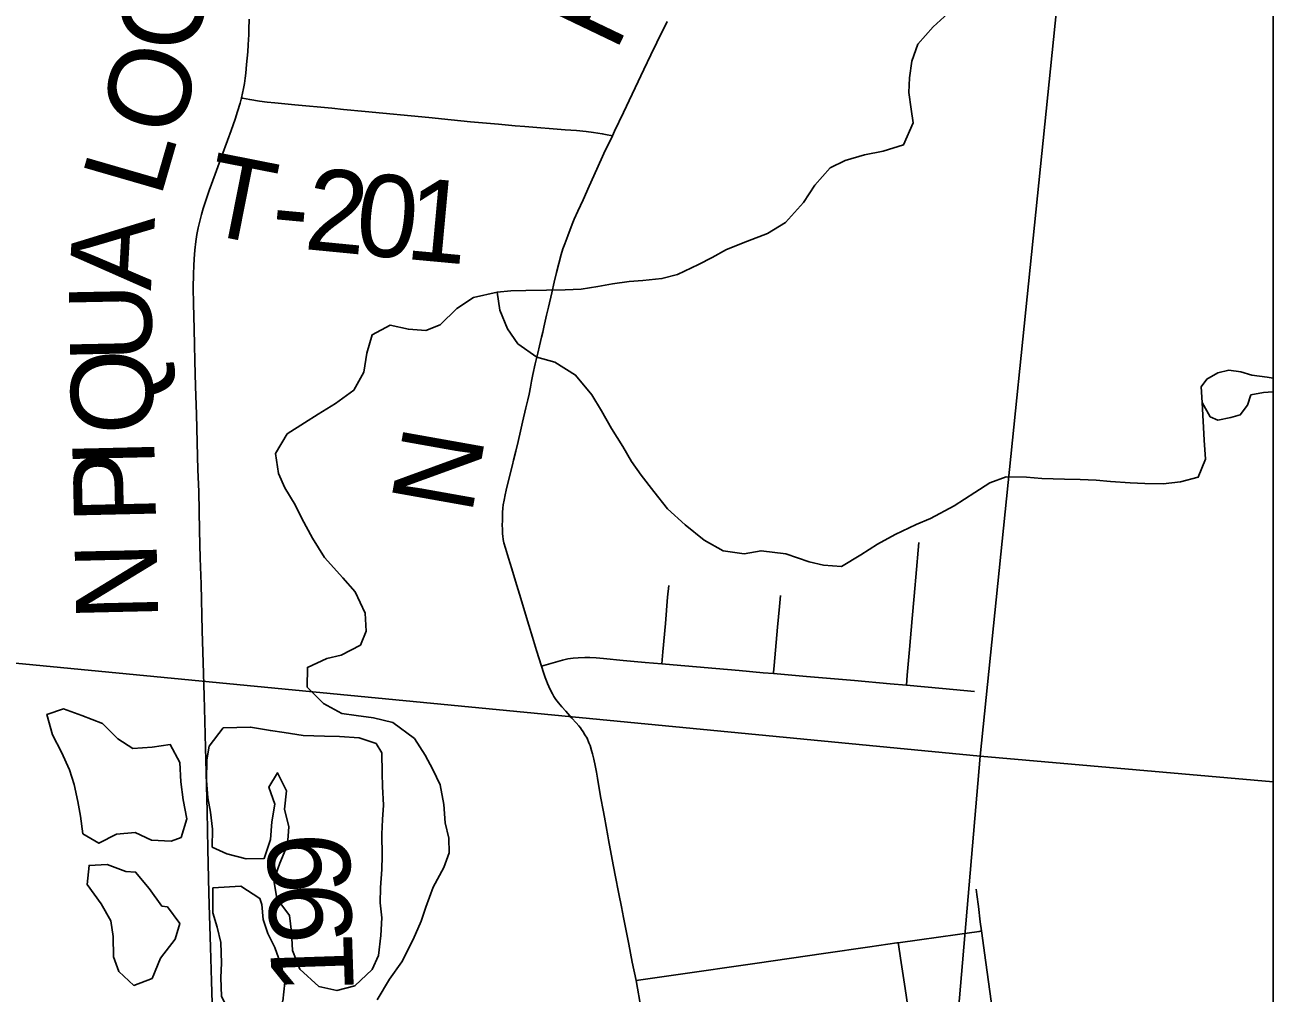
# Model space of a CAD drawing. Extents: x -87 to 2145, y -2128 to 440.
# Drawn here: x -41.101 to -40.237, y -694.491 to -693.821 of the extents above; entities that cross this region are included whole.
import ezdxf

# ---------------------------------------------------------------- set-up
doc = ezdxf.new("R2010")
doc.units = 0
for name, color, linetype in [('GM_X_City_Street', 7, 'Continuous'), ('GM_X_County_Road', 7, 'Continuous'), ('GM_X_County_Road_Text', 7, 'Continuous'), ('GM_X_Minor_Lake', 7, 'Continuous'), ('GM_X_Minor_River', 7, 'Continuous'), ('GM_X_Section', 7, 'Continuous'), ('GM_X_Township_Road', 7, 'Continuous'), ('GM_X_Township_Road_Text', 7, 'Continuous'), ('SH_Cut_Line', 7, 'Continuous'), ('SN_P_Text', 7, 'Continuous')]:
    doc.layers.add(name, color=color, linetype=linetype)

msp = doc.modelspace()

# ---------------------------------------------------------------- linework, layer by layer
at = {"layer": 'GM_X_City_Street'}
for points in [[(-40.67767, -694.48272), (-40.65181, -694.47898), (-40.59384, -694.4706), (-40.54789, -694.464), (-40.51584, -694.45939), (-40.49704, -694.45669), (-40.49605, -694.45655), (-40.48132, -694.45449), (-40.45507, -694.45081), (-40.44008, -694.44871), (-40.43854, -694.44838)], [(-40.48854, -694.50699), (-40.49134, -694.48819), (-40.49448, -694.4671), (-40.49587, -694.45773), (-40.49605, -694.45655)]]:
    msp.add_lwpolyline(points, dxfattribs=at)
at = {"layer": 'GM_X_County_Road'}
for points in [[(-40.95102, -693.87151), (-40.94946, -693.86497), (-40.9489, -693.86155), (-40.94842, -693.85781), (-40.94806, -693.85434), (-40.94745, -693.84834), (-40.94653, -693.83953), (-40.94623, -693.83482), (-40.94606, -693.83093), (-40.94593, -693.82782), (-40.94581, -693.82412), (-40.94564, -693.81698)], [(-40.97122, -694.49835), (-40.97175, -694.48313), (-40.9725, -694.45952), (-40.97319, -694.43771), (-40.97357, -694.42216), (-40.97417, -694.39139), (-40.97463, -694.36572), (-40.9757, -694.3296), (-40.9759, -694.32162), (-40.97636, -694.30319), (-40.97682, -694.28558), (-40.97752, -694.26245), (-40.97811, -694.24058), (-40.979, -694.20824), (-40.97947, -694.19021), (-40.97998, -694.17096), (-40.98061, -694.14415), (-40.98113, -694.12908), (-40.98166, -694.11016), (-40.9822, -694.09042), (-40.98274, -694.07133), (-40.98323, -694.05348), (-40.98351, -694.04237), (-40.98372, -694.03158), (-40.98411, -694.01381), (-40.98434, -694.00312), (-40.98425, -693.99331), (-40.98402, -693.98765), (-40.98377, -693.98281), (-40.98327, -693.97687), (-40.98261, -693.97094), (-40.98187, -693.96609), (-40.98089, -693.96139), (-40.9799, -693.95688), (-40.97867, -693.95219), (-40.97743, -693.94807), (-40.97544, -693.94177), (-40.97332, -693.93556), (-40.96912, -693.92421), (-40.96449, -693.91168), (-40.96054, -693.90099), (-40.9581, -693.89416), (-40.9553, -693.88628), (-40.95362, -693.88092), (-40.95186, -693.87503), (-40.95102, -693.87151)]]:
    msp.add_lwpolyline(points, dxfattribs=at)
at = {"layer": 'GM_X_Minor_Lake'}
for points in [[(-41.02612, -694.32194), (-41.03666, -694.31537), (-41.04714, -694.30466), (-41.0615, -694.29918), (-41.07435, -694.29447), (-41.0858, -694.29846), (-41.08183, -694.31248), (-41.07555, -694.32464), (-41.07002, -694.3368), (-41.06675, -694.34703), (-41.06426, -694.35876), (-41.06251, -694.36898), (-41.06079, -694.38108), (-41.04987, -694.38764), (-41.03762, -694.3814), (-41.02468, -694.38007), (-41.01337, -694.38551), (-40.9997, -694.38608)], [(-40.96361, -694.3077), (-40.97329, -694.3204), (-40.97495, -694.32981), (-40.97515, -694.34415), (-40.97419, -694.35624), (-40.97243, -694.36608), (-40.97108, -694.37779), (-40.97126, -694.39024), (-40.96108, -694.39491), (-40.94783, -694.39849), (-40.93529, -694.39828), (-40.93092, -694.38513), (-40.92998, -694.37269), (-40.9279, -694.36065), (-40.93191, -694.34889), (-40.92607, -694.33878), (-40.91979, -694.35132), (-40.92112, -694.36413), (-40.91826, -694.37625), (-40.9192, -694.38869), (-40.92432, -694.40145), (-40.92867, -694.41309), (-40.92657, -694.42595), (-40.91763, -694.43777), (-40.91627, -694.44911), (-40.9157, -694.46195), (-40.91057, -694.47485), (-40.89744, -694.48672), (-40.88495, -694.48953), (-40.87237, -694.48631), (-40.86043, -694.47515), (-40.85611, -694.46539), (-40.85438, -694.45145), (-40.85383, -694.43938), (-40.85482, -694.4288), (-40.85466, -694.41824), (-40.85372, -694.4058), (-40.85358, -694.39637), (-40.85375, -694.38127), (-40.85322, -694.37109), (-40.8527, -694.36128), (-40.85327, -694.34844), (-40.85351, -694.33901), (-40.85369, -694.32504)], [(-40.85369, -694.32504), (-40.85778, -694.31857), (-40.86949, -694.31464), (-40.88316, -694.3137), (-40.89341, -694.31357), (-40.90822, -694.31299), (-40.92149, -694.31092), (-40.93097, -694.30966), (-40.94461, -694.30721), (-40.96361, -694.3077)], [(-40.9997, -694.38608), (-40.99282, -694.38353), (-40.98884, -694.37076), (-40.9913, -694.35751), (-40.99302, -694.34504), (-40.99359, -694.33182), (-41.00025, -694.31927), (-41.01281, -694.32099), (-41.02612, -694.32194)], [(-41.03115, -694.40715), (-41.044, -694.40244), (-41.05655, -694.40302), (-41.05788, -694.41621), (-41.04819, -694.42956), (-41.04153, -694.44135), (-41.03979, -694.45231), (-41.03961, -694.46628), (-41.03596, -694.47652), (-41.02546, -694.4861), (-41.01285, -694.48137), (-41.00695, -694.46711), (-40.99688, -694.45404), (-40.99369, -694.44314), (-41.00226, -694.4317)], [(-41.00226, -694.4317), (-41.00605, -694.43127), (-41.01499, -694.41907), (-41.02432, -694.40762), (-41.03115, -694.40715)], [(-40.93689, -694.42996), (-40.93835, -694.42579), (-40.95152, -694.41731), (-40.97086, -694.41848)], [(-40.97086, -694.41848), (-40.97079, -694.43591), (-40.96789, -694.44576), (-40.96538, -694.45636), (-40.96483, -694.47071), (-40.96536, -694.48051), (-40.96479, -694.49373), (-40.95814, -694.50665), (-40.94531, -694.51287), (-40.93309, -694.50888), (-40.92229, -694.49695), (-40.92096, -694.48414), (-40.92308, -694.47355), (-40.92783, -694.4599), (-40.93262, -694.45002), (-40.9359, -694.44054), (-40.93689, -694.42996)]]:
    msp.add_lwpolyline(points, dxfattribs=at)
at = {"layer": 'GM_X_Minor_River'}
for points in [[(-40.90168, -694.17646), (-40.90908, -694.16278), (-40.91388, -694.15328), (-40.92093, -694.14148), (-40.92535, -694.13161), (-40.92742, -694.11762), (-40.91925, -694.10414), (-40.90736, -694.09638), (-40.89778, -694.09047), (-40.88589, -694.08308), (-40.87322, -694.07382), (-40.8662, -694.06146), (-40.86411, -694.04827), (-40.86051, -694.03549), (-40.84788, -694.02887), (-40.83538, -694.03168), (-40.82324, -694.03259), (-40.8133, -694.02857), (-40.80174, -694.01741), (-40.79023, -694.00963), (-40.77385, -694.00607), (-40.76433, -694.00507), (-40.75407, -694.00483), (-40.73964, -694.00464), (-40.72672, -694.00443), (-40.71569, -694.00382), (-40.70427, -694.00208), (-40.69399, -694.00033), (-40.68257, -693.99859), (-40.67306, -693.99796), (-40.65974, -693.99662), (-40.64906, -693.99374), (-40.63453, -693.98676), (-40.62496, -693.98198), (-40.615, -693.97644), (-40.60048, -693.97059), (-40.58673, -693.96548), (-40.57408, -693.95772), (-40.56173, -693.94391), (-40.55396, -693.93193), (-40.54315, -693.91999), (-40.53281, -693.91484), (-40.51946, -693.91085), (-40.50651, -693.90837), (-40.49239, -693.90402), (-40.48571, -693.88863), (-40.48709, -693.87918), (-40.48883, -693.86783), (-40.4883, -693.85765), (-40.48661, -693.84597), (-40.48264, -693.83432), (-40.47183, -693.82237), (-40.45913, -693.81083)], [(-40.77385, -694.00607), (-40.77213, -694.01855), (-40.76662, -694.03146), (-40.75955, -694.04174), (-40.74639, -694.05098), (-40.7339, -694.05453), (-40.71959, -694.0634), (-40.7084, -694.07714), (-40.70172, -694.08817), (-40.69468, -694.10034), (-40.68688, -694.11289), (-40.68095, -694.12316), (-40.67425, -694.13268), (-40.6653, -694.14412), (-40.65598, -694.15594), (-40.6436, -694.16704), (-40.63046, -694.17777), (-40.61727, -694.18511), (-40.60287, -694.18718), (-40.59106, -694.18506), (-40.57399, -694.18717), (-40.55774, -694.19266), (-40.5479, -694.19504), (-40.53537, -694.19595), (-40.52196, -694.18782), (-40.51046, -694.18042), (-40.4982, -694.17378), (-40.48367, -694.16679), (-40.47373, -694.16276), (-40.45727, -694.15391), (-40.44308, -694.14465), (-40.43273, -694.13798), (-40.42127, -694.13397), (-40.40722, -694.13415), (-40.3966, -694.13503), (-40.38103, -694.1356), (-40.37002, -694.13573), (-40.35901, -694.13624), (-40.34914, -694.13711), (-40.33548, -694.13803), (-40.32523, -694.13853), (-40.3127, -694.13868), (-40.30053, -694.13732), (-40.28832, -694.13407), (-40.2832, -694.12168), (-40.28415, -694.10846), (-40.28567, -694.08241)], [(-40.23652, -694.06562), (-40.24059, -694.06484), (-40.25121, -694.06358), (-40.25877, -694.06123), (-40.26711, -694.05999), (-40.27474, -694.06179), (-40.2824, -694.06623), (-40.28627, -694.07146), (-40.28567, -694.08241), (-40.28012, -694.09229)], [(-40.28012, -694.09229), (-40.27483, -694.09461), (-40.26569, -694.09284), (-40.25921, -694.09102), (-40.25417, -694.08429), (-40.25179, -694.07715), (-40.24303, -694.07537), (-40.23657, -694.07507), (-40.23652, -694.07502)], [(-40.85693, -694.49595), (-40.84837, -694.48172), (-40.83983, -694.46976), (-40.83201, -694.45439), (-40.82651, -694.44163), (-40.82333, -694.43187), (-40.81819, -694.41797), (-40.81078, -694.40448), (-40.80721, -694.39434), (-40.80744, -694.38415), (-40.80995, -694.37355), (-40.8109, -694.36071), (-40.81336, -694.34709), (-40.81852, -694.33646), (-40.8237, -694.32658), (-40.83113, -694.31516), (-40.84617, -694.30401), (-40.85942, -694.30081), (-40.87155, -694.29914), (-40.88141, -694.29788), (-40.89422, -694.29091), (-40.90545, -694.27944), (-40.90526, -694.26586), (-40.89187, -694.25962), (-40.88196, -694.25749), (-40.86857, -694.2505), (-40.86462, -694.24074), (-40.8652, -694.22828), (-40.87221, -694.21347), (-40.88081, -694.20392), (-40.89352, -694.18978), (-40.90168, -694.17646)]]:
    msp.add_lwpolyline(points, dxfattribs=at)
at = {"layer": 'GM_X_Section'}
for points in [[(-40.3337, -693.29384), (-40.4394, -694.32738), (-41.55793, -694.2196)], [(-41.55793, -694.2196), (-40.4394, -694.32738), (-40.51893, -695.25877)]]:
    msp.add_lwpolyline(points, dxfattribs=at)
at = {"layer": 'GM_X_Township_Road'}
for points in [[(-40.69405, -693.89765), (-40.69259, -693.89461), (-40.68628, -693.88155), (-40.67234, -693.85186), (-40.66741, -693.84166), (-40.66323, -693.83301), (-40.65624, -693.81854)], [(-40.95102, -693.87151), (-40.95026, -693.87166), (-40.94521, -693.8726), (-40.93857, -693.87364), (-40.93314, -693.87438), (-40.92792, -693.87499), (-40.91412, -693.87638), (-40.8885, -693.87865), (-40.88031, -693.87942), (-40.86534, -693.88087), (-40.82129, -693.88514), (-40.80585, -693.88667), (-40.79244, -693.88795), (-40.77289, -693.88977), (-40.76139, -693.89081), (-40.75473, -693.89138), (-40.72668, -693.89357), (-40.71898, -693.89414), (-40.71217, -693.89479), (-40.70706, -693.89536), (-40.70105, -693.89635), (-40.69768, -693.89698), (-40.69506, -693.89746), (-40.69405, -693.89765)], [(-40.74328, -694.26492), (-40.74668, -694.2541), (-40.74944, -694.24502), (-40.75199, -694.23658), (-40.75849, -694.21508), (-40.76118, -694.20622), (-40.76381, -694.19754), (-40.76605, -694.19016), (-40.76815, -694.18327), (-40.76922, -694.17959), (-40.76968, -694.17734), (-40.77001, -694.17488), (-40.77013, -694.17335), (-40.77028, -694.16996), (-40.77034, -694.16764), (-40.77028, -694.16386), (-40.77028, -694.16146), (-40.77014, -694.15854), (-40.76994, -694.15569), (-40.76968, -694.1532), (-40.76908, -694.15004), (-40.76835, -694.14646), (-40.76762, -694.14314), (-40.766, -694.13642), (-40.76329, -694.12565), (-40.76249, -694.12225), (-40.76103, -694.1161), (-40.75944, -694.10937), (-40.75776, -694.10225), (-40.75627, -694.09595), (-40.75397, -694.086), (-40.75272, -694.08064), (-40.75182, -694.07663), (-40.75087, -694.07178), (-40.75003, -694.06752), (-40.74912, -694.0631), (-40.7475, -694.05558), (-40.74667, -694.05198), (-40.7458, -694.0482), (-40.74467, -694.04328), (-40.74319, -694.03708), (-40.74235, -694.03362), (-40.74156, -694.03018), (-40.73966, -694.02187), (-40.73841, -694.01643), (-40.73613, -694.00652), (-40.73439, -693.99897), (-40.73285, -693.99229), (-40.73116, -693.98605), (-40.72947, -693.97999), (-40.72833, -693.97608), (-40.7271, -693.97252), (-40.72504, -693.9669), (-40.72193, -693.95885), (-40.72045, -693.95545), (-40.71798, -693.94991), (-40.71443, -693.94197), (-40.7102, -693.9325), (-40.70496, -693.92092), (-40.69999, -693.90994), (-40.69405, -693.89765)], [(-40.49047, -694.27822), (-40.48988, -694.27133), (-40.48833, -694.25347), (-40.48645, -694.23204), (-40.48504, -694.21654), (-40.48347, -694.19805), (-40.48234, -694.18478), (-40.48194, -694.17946)], [(-40.65989, -694.26336), (-40.65916, -694.25518), (-40.65741, -694.23535), (-40.6558, -694.21713), (-40.65509, -694.20916)], [(-40.58254, -694.27013), (-40.58247, -694.26934), (-40.58204, -694.2646), (-40.57964, -694.23797), (-40.57834, -694.22364), (-40.57766, -694.21612)], [(-40.74328, -694.26492), (-40.73831, -694.26352), (-40.72866, -694.26082), (-40.72488, -694.25996), (-40.72131, -694.2594), (-40.71775, -694.25912), (-40.71328, -694.25896), (-40.70963, -694.25901), (-40.70534, -694.25934), (-40.70034, -694.25975), (-40.68663, -694.26101), (-40.67143, -694.26235), (-40.65989, -694.26336)], [(-40.69725, -694.38254), (-40.69845, -694.37608), (-40.69964, -694.36962), (-40.70053, -694.36481), (-40.702, -694.35652), (-40.70345, -694.34841), (-40.70449, -694.34254), (-40.7052, -694.33832), (-40.70607, -694.3337), (-40.707, -694.32951), (-40.70789, -694.32574), (-40.70845, -694.32336), (-40.70951, -694.32001), (-40.71035, -694.318), (-40.71166, -694.31494), (-40.7131, -694.31247), (-40.7143, -694.31057), (-40.71539, -694.30883), (-40.71613, -694.30776), (-40.71729, -694.30643), (-40.71911, -694.30427), (-40.72208, -694.30096), (-40.7264, -694.29617), (-40.72917, -694.29314), (-40.7315, -694.2903), (-40.73317, -694.28811), (-40.73462, -694.28602), (-40.73555, -694.28425), (-40.73648, -694.28243), (-40.73806, -694.27917), (-40.73895, -694.27694), (-40.73965, -694.27519), (-40.74054, -694.27274), (-40.7417, -694.26947), (-40.74328, -694.26492)], [(-40.65989, -694.26336), (-40.65201, -694.26405), (-40.60618, -694.26807), (-40.5896, -694.26953), (-40.58254, -694.27013)], [(-40.58254, -694.27013), (-40.55963, -694.2721), (-40.52643, -694.27495), (-40.50165, -694.2772), (-40.49047, -694.27822)], [(-40.49047, -694.27822), (-40.46534, -694.2805), (-40.44329, -694.2825)], [(-40.67767, -694.48272), (-40.68027, -694.46996), (-40.68264, -694.4575), (-40.68629, -694.4391), (-40.68775, -694.43175), (-40.68952, -694.4227), (-40.69205, -694.40982), (-40.69422, -694.39878), (-40.69673, -694.38532), (-40.69725, -694.38254)], [(-40.43854, -694.44838), (-40.4393, -694.44206), (-40.44059, -694.43141), (-40.44159, -694.42317), (-40.44203, -694.41949)], [(-40.41806, -694.59205), (-40.41864, -694.58821), (-40.41936, -694.58353), (-40.42068, -694.57228), (-40.42169, -694.56481), (-40.42256, -694.55893), (-40.42376, -694.55078), (-40.42607, -694.5353), (-40.42903, -694.51541), (-40.43166, -694.49689), (-40.43545, -694.47021), (-40.43854, -694.44838)], [(-40.66632, -694.54289), (-40.67056, -694.52089), (-40.67195, -694.51358), (-40.67407, -694.50246), (-40.67767, -694.48272)]]:
    msp.add_lwpolyline(points, dxfattribs=at)
at = {"layer": 'SH_Cut_Line'}
msp.add_lwpolyline([(-47.03652, -692.06765), (-47.03652, -697.42258), (-40.23652, -697.42258), (-40.23652, -692.06067)], dxfattribs=at)
at = {"layer": 'SN_P_Text'}
msp.add_lwpolyline([(-40.23652, -694.3452), (-40.23652, -693.30301), (-40.3337, -693.29384), (-40.4394, -694.32738)], close=True, dxfattribs=at)
msp.add_lwpolyline([(-40.23652, -695.34803), (-40.23652, -694.3452), (-40.4394, -694.32738), (-40.51893, -695.25877)], dxfattribs=at)

# ---------------------------------------------------------------- texts
at = {"layer": 'GM_X_County_Road_Text'}
for s, rotation, p in [('C', 85.68678, (-40.97925, -693.84011)), ('O', 74.00715, (-40.99525, -693.9006)), ('L', 73.85327, (-41.00712, -693.94158)), ('A', 86.74883, (-41.01373, -694.00513)), ('U', 91.16945, (-41.01269, -694.05396)), ('Q', 91.31885, (-41.01154, -694.10391)), ('I', 91.32715, (-41.01099, -694.12723)), ('P', 91.32773, (-41.0101, -694.16555)), ('N', 91.32613, (-41.00854, -694.23304)), ('9', 91.47868, (-40.87522, -694.42191)), ('9', 91.64432, (-40.87423, -694.45657)), ('1', 91.9181, (-40.87307, -694.4912))]:
    msp.add_text(s, height=0.05682, rotation=rotation, dxfattribs=at).set_placement(p)
at = {"layer": 'GM_X_Township_Road_Text'}
for s, rotation, p in [('H', 64.38474, (-40.69185, -693.84032)), ('T', 348.80774, (-40.97957, -693.96477)), ('2', 354.44372, (-40.90838, -693.97606)), ('0', 354.46937, (-40.87352, -693.97946)), ('1', 354.71375, (-40.83842, -693.98286)), ('-', 354.73673, (-40.93154, -693.97393)), ('N', 79.90823, (-40.79161, -694.16083))]:
    msp.add_text(s, height=0.05682, rotation=rotation, dxfattribs=at).set_placement(p)

doc.saveas('drawing.dxf')
